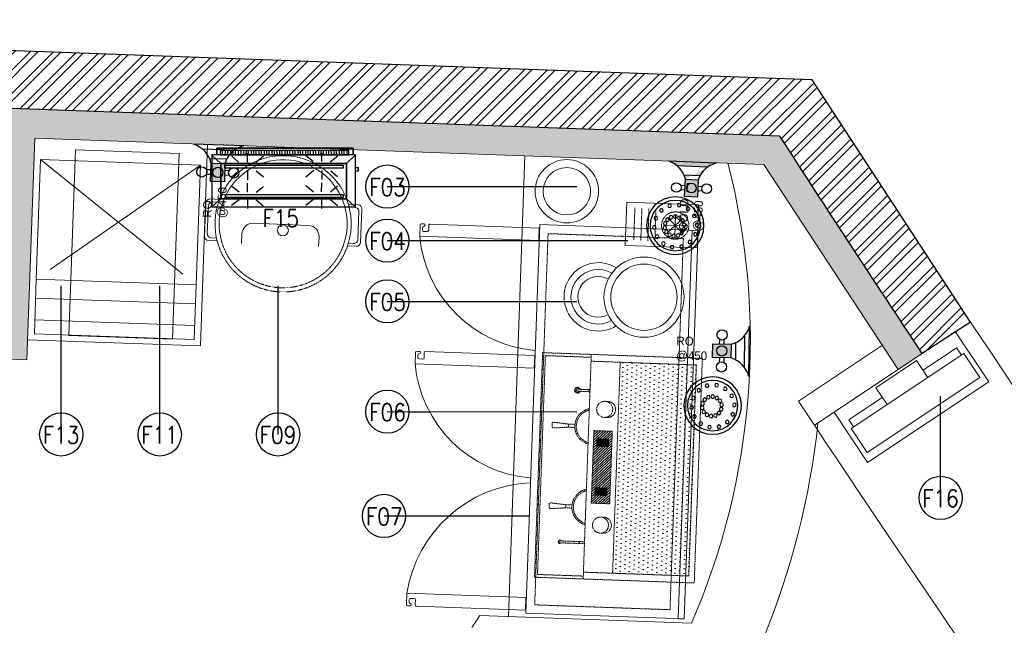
# Model space of a CAD drawing. Header units: millimetres. Extents: x 297264 to 416219, y -77299 to -23696.
# Tile 325 of 327: x 390559 to 393977, y -27744 to -25642. Entities that reach past the tile are written whole.
import ezdxf
from ezdxf.lldxf.tags import DXFTag

# ---------------------------------------------------------------- set-up
doc = ezdxf.new("R2010")
doc.units = ezdxf.units.MM
doc.header["$LTSCALE"] = 2.5
for name, pattern in [('( Hidden )', [0.375, 0.25, -0.125]), ('DASHED', [19.049999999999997, 12.7, -6.35]), ('HIDDEN', [0.375, 0.25, -0.125]), ('HIDDEN2', [4.7624999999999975, 3.174999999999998, -1.587499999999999]), ('HIDDENX2', [19.049999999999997, 12.7, -6.35])]:
    doc.linetypes.add(name, pattern=pattern)
for name, color, linetype, lineweight in [('A-WALL', 7, 'Continuous', 30), ('CKD Dimensions', 7, 'Continuous', 0), ('ELEVATION 1', 143, 'Continuous', 18), ('ELEVATION 4', 157, 'Continuous', 9), ('FURNITURES', 30, 'Continuous', 15), ('HATCH LIGHT', 250, 'Continuous', 0), ('HATCH MEDIUM', 251, 'Continuous', 5), ('K Equipment', 30, 'Continuous', 9), ('K Equipment UC', 251, 'Continuous', 5), ('ROOM TEXT', 7, 'Continuous', 5), ('WALL', 132, 'Continuous', 25)]:
    doc.layers.add(name, color=color, linetype=linetype, lineweight=lineweight)
doc.layers.add('CKD Plumbing', color=6, linetype='Continuous')
doc.layers.add('kitchen equip1', color=8, linetype='Continuous')
doc.styles.add('MTEXT', font='romans.shx', dxfattribs={"width": 0.85})
doc.styles.get("Standard").update_dxf_attribs({"font": 'GOTHIC.TTF'})
tags = doc.linetypes.add('DOT2', pattern=[3.174999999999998, 0, -3.174999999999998]).pattern_tags.tags
tags[6:7] = [DXFTag(74, 4), DXFTag(75, 0), DXFTag(340, '0'), DXFTag(46, 1.0), DXFTag(50, 0.0), DXFTag(44, 0.0), DXFTag(45, 0.0)]
tags[4:5] = [DXFTag(74, 4), DXFTag(75, 0), DXFTag(340, '0'), DXFTag(46, 1.0), DXFTag(50, 0.0), DXFTag(44, 0.0), DXFTag(45, 0.0)]
doc.dimstyles.new('AJKD_30', dxfattribs={"dimscale": 30, "dimtxt": 2, "dimasz": 1, "dimexe": 0.8, "dimexo": 0.8, "dimgap": 0.5, "dimtad": 1, "dimdec": 0, "dimzin": 0, "dimdsep": 46, "dimtxsty": 'Standard', "dimblk": 'ARCHTICK', "dimcen": 0.125, "dimclrd": 251, "dimclre": 251, "dimclrt": 42, "dimadec": 0, "dimazin": 0, "dimtfac": 1, "dimtdec": 0, "dimtix": 1, "dimtmove": 0, "dimatfit": 3, "dimfxl": 1, "dimtolj": 1, "dimtzin": 0, "dimarcsym": 1})

# ---------------------------------------------------------------- blocks, each defined once
blk = doc.blocks.new('*X3')
at = {"color": 0}
for p, q in [((-2009.809181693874, 605.0716951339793), (-2007.347811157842, 607.5330656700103)), ((-2009.809181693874, 605.2484718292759), (-2007.524587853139, 607.5330656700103)), ((-2009.809181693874, 605.4252485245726), (-2007.701364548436, 607.5330656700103)), ((-2009.809181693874, 605.6020252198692), (-2007.878141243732, 607.5330656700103)), ((-2009.809181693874, 605.7788019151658), (-2008.054917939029, 607.5330656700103)), ((-2009.809181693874, 605.9555786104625), (-2008.231694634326, 607.5330656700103)), ((-2009.809181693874, 606.132355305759), (-2008.408471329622, 607.5330656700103)), ((-2009.809181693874, 606.3091320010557), (-2008.585248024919, 607.5330656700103)), ((-2009.809181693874, 606.4859086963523), (-2008.762024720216, 607.5330656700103)), ((-2009.809181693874, 606.6626853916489), (-2008.938801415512, 607.5330656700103)), ((-2009.809181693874, 606.8394620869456), (-2009.115578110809, 607.5330656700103)), ((-2009.809181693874, 607.0162387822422), (-2009.292354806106, 607.5330656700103)), ((-2009.809181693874, 607.1930154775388), (-2009.469131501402, 607.5330656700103)), ((-2009.809181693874, 607.3697921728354), (-2009.645908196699, 607.5330656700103)), ((-2009.809181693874, 604.8949184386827), (-2007.26907766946, 607.4350224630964)), ((-2009.809181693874, 604.718141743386), (-2007.26907766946, 607.2582457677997)), ((-2009.809181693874, 604.5413650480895), (-2007.26907766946, 607.0814690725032)), ((-2009.809181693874, 604.3645883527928), (-2007.26907766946, 606.9046923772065)), ((-2009.809181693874, 604.1878116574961), (-2007.26907766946, 606.7279156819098)), ((-2009.809181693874, 604.0110349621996), (-2007.26907766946, 606.5511389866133)), ((-2009.809181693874, 603.8342582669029), (-2007.26907766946, 606.3743622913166)), ((-2009.809181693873, 603.6574815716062), (-2007.26907766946, 606.19758559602)), ((-2009.809181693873, 603.4807048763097), (-2007.26907766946, 606.0208089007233)), ((-2009.662142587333, 603.4509672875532), (-2007.26907766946, 605.8440322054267)), ((-2009.485365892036, 603.4509672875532), (-2007.26907766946, 605.6672555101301)), ((-2009.30858919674, 603.4509672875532), (-2007.26907766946, 605.4904788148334)), ((-2009.131812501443, 603.4509672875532), (-2007.26907766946, 605.3137021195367)), ((-2008.955035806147, 603.4509672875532), (-2007.26907766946, 605.1369254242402)), ((-2008.77825911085, 603.4509672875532), (-2007.26907766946, 604.9601487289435)), ((-2008.601482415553, 603.4509672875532), (-2007.26907766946, 604.7833720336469)), ((-2008.424705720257, 603.4509672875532), (-2007.26907766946, 604.6065953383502)), ((-2008.24792902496, 603.4509672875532), (-2007.26907766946, 604.4298186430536)), ((-2008.071152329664, 603.4509672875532), (-2007.26907766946, 604.253041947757)), ((-2007.894375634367, 603.4509672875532), (-2007.26907766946, 604.0762652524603)), ((-2007.71759893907, 603.4509672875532), (-2007.26907766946, 603.8994885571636)), ((-2007.540822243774, 603.4509672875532), (-2007.26907766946, 603.7227118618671)), ((-2007.364045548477, 603.4509672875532), (-2007.26907766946, 603.5459351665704))]:
    blk.add_line(p, q, dxfattribs=at)
blk = doc.blocks.new('A$C190E2C75')
at = {"linetype": 'HIDDEN'}
h = blk.add_hatch(dxfattribs=at)
h.set_pattern_fill('DOTS', color=256, scale=10, angle=360, style=0)
h.set_pattern_definition([(360, (155757.0525864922, -9081.596596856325), (7.937500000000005, 15.875), [0, -15.875])])
h.paths.add_polyline_path([(23.61872649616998, 534.9999437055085), (23.61872649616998, 270.4480764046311), (756.3809963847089, 270.4480764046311), (756.3809963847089, 534.9999437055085)])
h = blk.add_hatch(dxfattribs=at)
h.set_pattern_fill('ANSI31', color=256, scale=2, angle=180, style=0)
h.set_pattern_definition([(225, (0, 0), (4.490128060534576, -4.490128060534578), [])])
h.paths.add_polyline_path([(479.9998614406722, 187.655048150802), (515.95614334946, 187.655048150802), (515.95614334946, 251.6446502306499), (479.9998614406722, 251.6446502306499), (264.0435795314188, 251.6446502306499), (264.0435795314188, 187.655048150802)])
h.paths.add_polyline_path([(317.700381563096, 199.2393572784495), (292.2993413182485, 199.2393572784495), (292.2993413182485, 240.0603411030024), (317.700381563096, 240.0603411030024)], flags=16)
h.paths.add_polyline_path([(462.2993413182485, 240.0603411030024), (487.700381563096, 240.0603411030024), (487.700381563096, 199.2393572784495), (462.2993413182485, 199.2393572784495)], flags=16)
h = blk.add_hatch(dxfattribs=at)
h.set_pattern_fill('ANSI31', color=256, scale=10, angle=360, style=0)
h.set_pattern_definition([(44.99999999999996, (155757.0525864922, -9081.596596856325), (-22.45064030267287, 22.4506403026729), [])])
h.paths.add_polyline_path([(317.700381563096, 240.0603411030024), (292.2993413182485, 240.0603411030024), (292.2993413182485, 199.2393572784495), (317.700381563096, 199.2393572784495)])
at = {"linetype": 'HIDDEN', "ltscale": 1.5}
for p, q in [((23.61872649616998, 534.9999437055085), (756.3809963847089, 534.9999437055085)), ((23.61872649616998, 534.9999437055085), (23.61872649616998, 169.1191072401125)), ((756.3809963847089, 534.9999437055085), (756.3809963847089, 169.1191072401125)), ((23.61872649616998, 270.4480764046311), (756.3809963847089, 270.4480764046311)), ((-0.0001385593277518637, 169.1191072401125), (489.9998614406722, 169.1191072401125)), ((489.9998614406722, 169.1191072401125), (779.9998614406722, 169.1191072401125)), ((244.5548597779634, 99.37980522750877), (239.9995957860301, 47.31289954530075)), ((255.4448631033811, 99.37980522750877), (260.00012709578, 47.31289954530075)), ((524.5548597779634, 99.37980522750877), (519.9995957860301, 47.31289954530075)), ((535.4448631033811, 99.37980522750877), (540.00012709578, 47.31289954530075)), ((255.0191536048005, 41.87712083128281), (244.9805692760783, 41.87712083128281)), ((524.9805692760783, 41.87712083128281), (535.0191536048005, 41.87712083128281))]:
    blk.add_line(p, q, dxfattribs=at)
for points in [[(-0.0001385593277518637, -5.629449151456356e-05), (779.9998614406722, -5.629449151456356e-05), (779.9998614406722, 554.9999437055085), (-0.0001385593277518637, 554.9999437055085)], [(292.2993413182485, 240.0603411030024), (292.2993413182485, 199.2393572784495), (317.700381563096, 199.2393572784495), (317.700381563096, 240.0603411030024)], [(487.700381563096, 240.0603411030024), (487.700381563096, 199.2393572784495), (462.2993413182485, 199.2393572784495), (462.2993413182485, 240.0603411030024)]]:
    blk.add_lwpolyline(points, close=True, dxfattribs=at)
for points in [[(479.9998614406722, 251.6446502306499), (264.0435795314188, 251.6446502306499)], [(264.0435795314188, 251.6446502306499), (264.0435795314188, 187.655048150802), (479.9998614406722, 187.655048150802)], [(479.9998614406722, 251.6446502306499), (515.95614334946, 251.6446502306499)], [(515.95614334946, 251.6446502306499), (515.95614334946, 187.655048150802), (479.9998614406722, 187.655048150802)], [(9.999861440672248, 169.1191072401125), (9.999861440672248, 9.999943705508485), (769.9998614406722, 9.999943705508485), (769.9998614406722, 169.1191072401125)], [(122.5235561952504, 169.1191072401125), (122.5235561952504, 83.56752181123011)], [(129.2754811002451, 83.56752181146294), (129.2754811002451, 169.1191072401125)], [(650.7242417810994, 125.9535622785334), (650.7242417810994, 165.7953370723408)], [(657.4761666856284, 165.7953370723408), (657.4761666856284, 125.9535622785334)], [(244.5548597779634, 121.1574072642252), (244.5548597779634, 99.37980522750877), (255.4448631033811, 99.37980522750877), (255.4448631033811, 121.1574072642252)], [(535.4448631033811, 121.1574072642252), (535.4448631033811, 99.37980522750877), (524.5548597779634, 99.37980522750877), (524.5548597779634, 121.1574072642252)]]:
    blk.add_lwpolyline(points, dxfattribs=at)
for centre in [(188.9241768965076, 222.4633842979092), (591.0755459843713, 222.4633842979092)]:
    blk.add_circle(centre, 27.89388669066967, dxfattribs=at)
for centre, radius, start, end in [((188.9241768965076, 232.4497206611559), 27.89388669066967, 349.6881427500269, 190.3118572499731), ((591.0755459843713, 232.4497206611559), 27.89388669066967, 349.6881427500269, 190.3118572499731), ((125.8995186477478, 154.4762954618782), 3.375962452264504, 180, 0), ((249.9998614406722, 184.3184372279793), 63.39529753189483, 193.8720718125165, 346.1279281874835), ((249.9998614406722, 184.3184372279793), 58.39529753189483, 193.8720718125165, 346.1279281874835), ((529.9998614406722, 184.3184372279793), 63.39529753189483, 193.8720718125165, 346.1279281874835), ((529.9998614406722, 184.3184372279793), 58.39529753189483, 193.8720718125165, 346.1279281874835), ((654.1002042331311, 173.16172981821), 8.103139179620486, 209.9269774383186, 330.0730225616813), ((654.1002042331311, 125.9535622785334), 10.10313917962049, 109.5208491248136, 70.4791508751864), ((654.1002042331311, 125.9535622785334), 8.103139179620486, 114.6216307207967, 65.3783692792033), ((654.1002042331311, 125.9535622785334), 3.375962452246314, 180, 0), ((125.8995186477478, 83.56752181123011), 5.875962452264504, 125.0672694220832, 54.93273057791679), ((125.8995186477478, 83.56752181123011), 3.375962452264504, 180, 0), ((244.9805692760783, 46.87712083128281), 5.000000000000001, 175.0000000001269, 270), ((255.0191536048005, 46.87712083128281), 5.000000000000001, 270, 4.999999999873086), ((524.9805692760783, 46.87712083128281), 5.000000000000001, 175.0000000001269, 270), ((535.0191536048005, 46.87712083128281), 5.000000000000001, 270, 4.999999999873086)]:
    blk.add_arc(centre, radius, start, end, dxfattribs=at)
at = {"linetype": 'HIDDEN', "xscale": -10, "yscale": 10, "zscale": 10}
for p in [(-19780.39143537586, -5835.270315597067), (-19610.39143537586, -5835.270315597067)]:
    blk.add_blockref('*X3', p, dxfattribs=at)
blk = doc.blocks.new('A$C7627248E')
at = {"ltscale": 500}
for radius in [139.0739870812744, 115.0739870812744]:
    blk.add_circle((139.0707093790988, 277.0472670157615), radius, dxfattribs=at)
for radius, start, end in [(118.6911398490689, 152.4743993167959, 36.45809114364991), (94.69113984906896, 154.8731326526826, 34.05935780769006), (70.69113984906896, 155.4698097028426, 33.46268075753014)]:
    blk.add_arc((151.4399910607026, 118.6879348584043), radius, start, end, dxfattribs=at)
blk = doc.blocks.new('A$C7a6a0475')
for p, q in [((325.3831499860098, 415.8580889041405), (289.5980327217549, 415.8580889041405)), ((249.5980327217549, 175.8580889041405), (249.5980327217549, 375.8580889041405)), ((325.3831499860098, 135.8580889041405), (289.5980327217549, 135.8580889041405))]:
    blk.add_line(p, q)
at = {"elevation": 1.230083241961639e-09}
for points in [[(167.8255852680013, 517.9784508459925), (167.8255852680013, 552.3067650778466, -0.414213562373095), (182.8255852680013, 567.3067650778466), (303.7137192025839, 567.3067650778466, -0.414213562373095), (318.7137192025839, 552.3067650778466), (318.7137192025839, 520.6868320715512)], [(177.8255852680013, 521.1438579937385), (177.8255852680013, 542.3067650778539, -0.4142135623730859), (192.8255852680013, 557.3067650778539), (293.7137192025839, 557.3067650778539, -0.414213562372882), (308.7137192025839, 542.3067650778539), (308.7137192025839, 523.4639965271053)], [(167.8255852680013, 49.32831423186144), (167.8255852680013, 15, 0.414213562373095), (182.8255852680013, 0), (303.7137192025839, 7.275957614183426e-12, 0.414213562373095), (318.7137192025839, 15.00000000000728), (318.713719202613, 46.61993300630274)], [(177.8255852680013, 46.16290708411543), (177.8255852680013, 25, 0.4142135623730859), (192.8255852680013, 10), (293.7137192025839, 10, 0.4142135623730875), (308.7137192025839, 25), (308.713719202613, 43.84276855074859)]]:
    blk.add_lwpolyline(points, format="xyb", dxfattribs=at)
blk.add_circle((271.1044638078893, 283.653382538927), 20)
for centre, radius, start, end in [((247.5, 283.653382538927), 247.5, 71.65853981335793, 288.3414601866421), ((247.5, 283.653382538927), 232.5, 71.65853981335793, 288.3414601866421), ((289.5980327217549, 375.8580889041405), 40, 90, 180), ((289.5980327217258, 175.8580889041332), 39.99999999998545, 180, 270)]:
    blk.add_arc(centre, radius, start, end)
at = {"linetype": 'HIDDEN2', "ltscale": 0.1}
for radius in [232.5, 247.5]:
    blk.add_arc((247.5, 283.653382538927), radius, 288.3414601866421, 71.65853981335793, dxfattribs=at)
blk = doc.blocks.new('A$Cb31a83a8')
at = {"linetype": 'DASHED', "ltscale": 20}
for p, q in [((0, 606.0951333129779, -0.01341032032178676), (0, 416.0951333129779, -0.01341032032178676)), ((554.9505747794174, 606.0951333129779, -0.01341032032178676), (0, 606.0951333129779, -0.01341032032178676)), ((554.9505747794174, 416.0951333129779, -0.01341032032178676), (554.9505747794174, 606.0951333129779, -0.01341032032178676)), ((554.9505747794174, 557.0327770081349, -0.01341032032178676), (0, 557.0327770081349, -0.01341032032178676)), ((554.9505747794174, 482.0327770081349, -0.01341032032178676), (0, 482.0327770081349, -0.01341032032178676)), ((554.9505747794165, 0, -0.01341032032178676), (0, 416.0951333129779, -0.01341032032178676)), ((-9.094947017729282e-13, 0, -0.01341032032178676), (554.9505747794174, 416.0951333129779, -0.01341032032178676))]:
    blk.add_line(p, q, dxfattribs=at)
at = {"linetype": 'DASHED', "ltscale": 20, "elevation": -0.01341032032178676}
blk.add_lwpolyline([(0, 416.0951333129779), (554.9505747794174, 416.0951333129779), (554.9505747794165, 0), (-9.094947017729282e-13, 0)], close=True, dxfattribs=at)
blk = doc.blocks.new('_ArchTick')
at = {"color": 0, "linetype": 'ByBlock', "const_width": 0.15}
blk.add_lwpolyline([(-0.5, -0.5), (0.5, 0.5)], dxfattribs=at)
blk = doc.blocks.new('bc3')
blk.add_line((-1349.606169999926, 0), (-1349.606169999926, -549.9999999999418))
for points in [[(0, -549.9999999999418), (0, 0), (-1349.606169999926, 0), (-1349.606169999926, -549.9999999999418)], [(0, -20), (0, 0), (-1349.606169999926, 0), (-1349.606169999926, -20)]]:
    blk.add_lwpolyline(points, close=True)
at = {"linetype": 'DASHED', "ltscale": 0.03}
blk.add_lwpolyline([(-30.15956999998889, -50), (-30.15956999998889, -519.9999999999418), (-1319.446599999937, -519.9999999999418), (-1319.446599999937, -50)], close=True, dxfattribs=at)
for points in [[(-1325.750694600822, -956.4717857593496, -0.4142135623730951), (-1330.087696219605, -952.1347841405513), (-1330.087696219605, -952.4387711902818, 0.414213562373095), (-1334.424697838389, -948.1017695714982), (-1334.424697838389, -948.1017695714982, 0.414213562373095), (-1338.761699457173, -952.4387711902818), (-1338.761699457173, -956.4717857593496), (-1338.761699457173, -960.8087873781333, 0.414213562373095), (-1334.424697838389, -965.1457889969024), (-1295.391683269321, -965.1457889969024), (-1295.391683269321, -551.1856594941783), (-1338.761699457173, -551.1856594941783), (-1338.761699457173, -930.3947517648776, 0.4142135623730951), (-1334.424697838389, -934.7317533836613), (-1317.076691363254, -934.7317533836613, -0.414213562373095), (-1312.739689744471, -939.068755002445), (-1312.739689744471, -952.1347841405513, -0.414213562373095), (-1317.076691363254, -956.4717857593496), (-1325.750694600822, -956.4717857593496)], [(-467.7122128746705, -956.471785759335, 0.4142135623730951), (-463.3752112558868, -952.1347841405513), (-463.3752112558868, -952.4387711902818, -0.414213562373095), (-459.0382096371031, -948.1017695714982), (-459.0382096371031, -948.1017695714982, -0.414213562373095), (-454.7012080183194, -952.4387711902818), (-454.7012080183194, -956.471785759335), (-454.7012080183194, -960.8087873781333, -0.414213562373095), (-459.0382096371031, -965.1457889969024), (-498.0712242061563, -965.1457889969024), (-498.0712242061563, -551.1856594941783), (-454.7012080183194, -551.1856594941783), (-454.7012080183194, -930.3947517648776, -0.4142135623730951), (-459.0382096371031, -934.7317533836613), (-476.3862161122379, -934.7317533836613, 0.414213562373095), (-480.7232177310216, -939.068755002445), (-480.7232177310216, -952.1347841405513, 0.414213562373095), (-476.3862161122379, -956.471785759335), (-467.7122128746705, -956.471785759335)], [(-24.70695867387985, -956.4717857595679, 0.4142135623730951), (-20.36995705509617, -952.1347841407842), (-20.36995705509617, -952.4387711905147, -0.414213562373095), (-16.03295543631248, -948.1017695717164), (-16.03295543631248, -948.1017695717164, -0.414213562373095), (-11.69595381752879, -952.4387711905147), (-11.69595381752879, -956.4717857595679), (-11.69595381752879, -960.8087873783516, -0.414213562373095), (-16.03295543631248, -965.1457889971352), (-55.06597000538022, -965.1457889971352), (-55.06597000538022, -551.1856594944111), (-11.69595381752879, -551.1856594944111), (-11.69595381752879, -930.3947517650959, -0.4142135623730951), (-16.03295543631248, -934.7317533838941), (-33.38096191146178, -934.7317533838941, 0.414213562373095), (-37.71796353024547, -939.0687550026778), (-37.71796353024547, -952.1347841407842, 0.414213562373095), (-33.38096191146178, -956.4717857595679), (-24.70695867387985, -956.4717857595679)]]:
    blk.add_lwpolyline(points, format="xyb")
at = {"linetype": 'DOT2', "ltscale": 0.05}
for centre, radius, start, end in [((-1349.547627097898, -514.0758062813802), 454.3093610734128, 276.8462226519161, 355.3146253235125), ((-442.0696183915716, -530.6198643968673), 438.119799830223, 182.690511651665, 262.6562140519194), ((0.9356358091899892, -530.6198643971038), 438.1197998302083, 182.690511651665, 262.6562140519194)]:
    blk.add_arc(centre, radius, start, end, dxfattribs=at)
blk = doc.blocks.new('cr')
for p, q in [((75, 133.6836785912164), (75, 208.7494093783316)), ((37.46713460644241, 171.216543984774), (112.5328653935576, 171.216543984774)), ((101.5397436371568, 144.6768003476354), (48.46025636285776, 197.7562876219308)), ((48.46025636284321, 144.6768003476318), (101.5397436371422, 197.7562876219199))]:
    blk.add_line(p, q)
at = {"linetype": '( Hidden )'}
for p, q in [((18.9001610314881, 102.5758152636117), (131.0998389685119, 102.5758152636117)), ((18.9001610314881, 78.09781135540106), (131.0998389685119, 78.09781135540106)), ((18.9001610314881, 53.6198074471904), (131.0998389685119, 53.6198074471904)), ((18.9001610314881, 29.14180353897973), (131.0998389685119, 29.14180353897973))]:
    blk.add_line(p, q, dxfattribs=at)
blk.add_lwpolyline([(0, 0), (150, 0), (150, 250), (0, 250)], close=True)
blk.add_circle((75, 171.216543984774), 47.5527025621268, dxfattribs=at)
blk = doc.blocks.new('kiosk')
for p, q in [((27.47722596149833, -80), (27.47722596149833, -50)), ((27.47722596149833, -50), (167.4772259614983, -50)), ((477.4772259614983, -50), (337.4772259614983, -50)), ((477.4772259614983, -80), (477.4772259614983, -50))]:
    blk.add_line(p, q)
for points in [[(0, -210), (504.9544519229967, -210), (504.9544519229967, 0), (0, 0)], [(167.4772259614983, -80), (337.4772259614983, -80), (337.4772259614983, -10), (167.4772259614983, -10)], [(17.47722596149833, -180), (487.4772259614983, -180), (487.4772259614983, -80), (17.47722596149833, -80)]]:
    blk.add_lwpolyline(points, close=True)
blk = doc.blocks.new('G$CD5B1A49A')
at = {"color": 3}
for points in [[(489.9734645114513, 186.7961414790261), (489.9734645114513, 209.9954311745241), (16.9578286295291, 209.9954311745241), (16.9578286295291, 186.7961414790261)], [(16.9578286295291, 186.7961414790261), (16.9578286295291, 209.9954311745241), (489.9734645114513, 209.9954311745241), (489.9734645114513, 186.7961414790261)], [(31.29003215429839, 156.493890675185), (0.5710610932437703, 184.3961414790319), (0.5710610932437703, 184.3961414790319)], [(36.95721629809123, 186.6269419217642), (37.07903997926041, 201.0265010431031), (37.07903997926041, 201.0265010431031)], [(47.37720183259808, 188.938884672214), (47.47872156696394, 200.9385172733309), (47.47872156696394, 200.9385172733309)], [(55.37695689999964, 188.8712048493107), (55.47847663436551, 200.8708374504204), (55.47847663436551, 200.8708374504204)], [(65.77663848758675, 188.7832210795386), (65.87815822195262, 200.7828536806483), (65.87815822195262, 200.7828536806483)], [(92.49903536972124, 161.7003215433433), (68.56591639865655, 182.5774919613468), (68.56591639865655, 182.5774919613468)], [(73.77639355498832, 188.7155412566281), (73.87791328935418, 200.7151738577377), (73.87791328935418, 200.7151738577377)], [(81.77614862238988, 188.6478614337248), (81.87766835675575, 200.6474940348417), (81.87766835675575, 200.6474940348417)], [(92.17583021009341, 188.5598776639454), (92.27734994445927, 200.5595102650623), (92.27734994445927, 200.5595102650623)], [(100.9755607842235, 188.4854298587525), (101.0770805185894, 200.4850624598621), (101.0770805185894, 200.4850624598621)], [(110.5752668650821, 188.4042140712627), (110.676786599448, 200.4038466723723), (110.676786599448, 200.4038466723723)], [(119.3749974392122, 188.3297662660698), (119.476517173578, 200.3293988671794), (119.476517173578, 200.3293988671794)], [(123.6990353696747, 161.5999999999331), (123.7993569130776, 192.7999999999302), (123.7993569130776, 192.7999999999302)], [(127.3747525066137, 188.2620864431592), (127.4762722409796, 200.2617190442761), (127.4762722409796, 200.2617190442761)], [(137.7744340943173, 188.1741026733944), (137.8962577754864, 202.5736617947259), (137.8962577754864, 202.5736617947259)], [(145.7741891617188, 188.1064228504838), (145.896012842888, 202.5059819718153), (145.896012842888, 202.5059819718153)], [(152.4990353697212, 161.5073954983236), (178.9710610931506, 183.8225080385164), (178.9710610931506, 183.8225080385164)], [(153.7739442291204, 188.0387430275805), (153.895767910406, 202.4383021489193), (153.895767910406, 202.4383021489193)], [(164.1736258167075, 187.9507592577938), (164.2954494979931, 202.3503183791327), (164.2954494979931, 202.3503183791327)], [(172.1733808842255, 187.8830794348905), (172.2952045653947, 202.2826385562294), (172.2952045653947, 202.2826385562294)], [(182.5730624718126, 187.7950956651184), (182.6948861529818, 202.19465478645), (182.6948861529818, 202.19465478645)], [(190.5728175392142, 187.7274158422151), (190.6946412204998, 202.1269749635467), (190.6946412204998, 202.1269749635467)], [(198.5725726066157, 187.6597360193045), (198.6943962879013, 202.0592951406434), (198.6943962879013, 202.0592951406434)], [(208.9722541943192, 187.5717522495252), (209.0940778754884, 201.9713113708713), (209.0940778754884, 201.9713113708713)], [(216.9720092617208, 187.5040724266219), (217.09383294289, 201.9036315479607), (217.09383294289, 201.9036315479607)], [(227.3716908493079, 187.4160886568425), (225.8935635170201, 201.8291837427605), (225.8935635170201, 201.8291837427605)], [(235.3714459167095, 187.3484088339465), (235.4932695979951, 201.747967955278), (235.4932695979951, 201.747967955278)], [(244.1711764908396, 187.2739610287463), (244.2930001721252, 201.6735201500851), (244.2930001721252, 201.6735201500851)], [(254.5708580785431, 187.1859772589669), (254.6926817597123, 201.5855363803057), (254.6926817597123, 201.5855363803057)], [(262.5706131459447, 187.1182974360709), (262.6924368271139, 201.5178565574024), (262.6924368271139, 201.5178565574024)], [(270.5703682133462, 187.0506176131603), (270.6921918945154, 201.4501767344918), (270.6921918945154, 201.4501767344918)], [(280.9700498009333, 186.9626338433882), (281.0918734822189, 201.3621929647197), (281.0918734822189, 201.3621929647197)], [(288.9698048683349, 186.8949540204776), (289.0916285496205, 201.2945131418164), (289.0916285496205, 201.2945131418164)], [(299.3694864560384, 186.8069702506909), (299.4913101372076, 201.206529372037), (299.4913101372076, 201.206529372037)], [(307.36924152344, 186.7392904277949), (307.4910652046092, 201.1388495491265), (307.4910652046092, 201.1388495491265)], [(315.3689965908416, 186.6716106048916), (315.4908202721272, 201.0711697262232), (315.4908202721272, 201.0711697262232)], [(325.7686781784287, 186.5836268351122), (325.8905018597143, 200.9831859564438), (325.8905018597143, 200.9831859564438)], [(350.9067524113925, 163.2694533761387), (326.1710610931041, 183.3491961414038), (326.1710610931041, 183.3491961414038)], [(333.7684332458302, 186.5159470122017), (333.8902569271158, 200.9155061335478), (333.8902569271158, 200.9155061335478)], [(342.5681638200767, 186.441499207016), (342.6899875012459, 200.8410583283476), (342.6899875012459, 200.8410583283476)], [(352.1814058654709, 187.9602344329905), (352.2896935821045, 200.7598425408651), (352.2896935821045, 200.7598425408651)], [(360.981136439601, 187.8857866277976), (361.089424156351, 200.6853947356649), (361.089424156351, 200.6853947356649)], [(370.580842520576, 187.8045708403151), (370.6891302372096, 200.6041789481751), (370.6891302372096, 200.6041789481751)], [(379.3805730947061, 187.730123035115), (379.4888608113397, 200.5297311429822), (379.4888608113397, 200.5297311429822)], [(381.3067524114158, 163.1717041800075), (381.4045016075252, 193.5717041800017), (381.4045016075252, 193.5717041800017)], [(387.3803281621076, 187.6624432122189), (387.4886158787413, 200.4620513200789), (387.4886158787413, 200.4620513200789)], [(397.7800097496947, 187.5744594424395), (397.8882974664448, 200.3740675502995), (397.8882974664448, 200.3740675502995)], [(405.7797648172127, 187.5067796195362), (405.8880525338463, 200.3063877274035), (405.8880525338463, 200.3063877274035)], [(410.106752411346, 163.0790996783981), (436.5710610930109, 182.9942122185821), (436.5710610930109, 182.9942122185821)], [(416.1794464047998, 187.4187958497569), (413.8878076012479, 200.2387079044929), (413.8878076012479, 200.2387079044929)], [(424.1792014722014, 187.3511160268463), (424.287489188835, 200.1507241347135), (424.287489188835, 200.1507241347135)], [(432.178956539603, 187.283436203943), (432.2872442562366, 200.083044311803), (432.2872442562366, 200.083044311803)], [(442.5786381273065, 187.1954524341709), (442.7004618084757, 201.5950115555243), (442.7004618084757, 201.5950115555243)], [(450.578393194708, 187.1277726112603), (450.7002168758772, 201.5273317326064), (450.7002168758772, 201.5273317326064)], [(459.3781237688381, 187.0533248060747), (459.4999474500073, 201.4528839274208), (459.4999474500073, 201.4528839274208)], [(467.6861736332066, 156.493890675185), (498.1839228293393, 186.7961414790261), (498.1839228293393, 186.7961414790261)], [(468.9778298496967, 186.9721090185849), (469.0996535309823, 201.371668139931), (469.0996535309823, 201.371668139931)], [(498.006430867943, 131.5961414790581), (508.4064308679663, 131.5627009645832), (508.4398713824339, 141.9627009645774), (498.0398713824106, 141.9961414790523)], [(92.40128617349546, 131.3003215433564), (68.32926045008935, 108.9774919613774), (68.32926045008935, 108.9774919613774)], [(123.6012861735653, 131.1999999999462), (123.5009646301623, 99.9999999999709), (123.5009646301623, 99.9999999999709)], [(154.0012861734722, 131.1022508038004), (178.7344051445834, 110.2225080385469), (178.7344051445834, 110.2225080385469)], [(353.2064308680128, 132.0617363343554), (325.9344051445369, 109.7491961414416), (325.9344051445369, 109.7491961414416)], [(381.2064308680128, 131.9717041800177), (381.1086816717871, 101.5717041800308), (381.1086816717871, 101.5717041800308)], [(412.4064308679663, 131.8713826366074), (436.3421221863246, 111.7942122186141), (436.3421221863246, 111.7942122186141)], [(94.56463022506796, 57.69260450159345), (68.22893890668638, 77.77749196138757), (68.22893890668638, 77.77749196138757)], [(123.3646302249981, 57.59999999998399), (123.4623794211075, 87.9999999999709), (123.4623794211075, 87.9999999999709)], [(153.7646302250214, 57.50225080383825), (178.6289389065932, 77.42250803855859), (178.6289389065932, 77.42250803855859)], [(352.9646302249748, 56.86173633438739), (325.8366559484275, 79.34919614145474), (325.8366559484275, 79.34919614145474)], [(380.9697749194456, 58.37170418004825), (381.0700964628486, 89.57170418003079), (381.0700964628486, 89.57170418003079)], [(412.1697749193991, 58.27138263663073), (436.2366559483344, 78.99421221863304), (436.2366559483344, 78.99421221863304)], [(31.29003215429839, 34.69581993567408), (0, 6.796141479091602), (0, 6.796141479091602)], [(467.6861736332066, 34.69581993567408), (497.6051446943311, 6.796141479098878), (497.6051446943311, 6.796141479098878)], [(94.4771704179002, 30.49260450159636), (68.01286173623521, 10.57749196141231), (68.01286173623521, 10.57749196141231)], [(123.2771704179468, 30.3999999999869), (123.179421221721, 0), (123.179421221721, 0)], [(153.6771704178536, 30.30225080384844), (178.4128617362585, 10.22250803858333), (178.4128617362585, 10.22250803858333)], [(352.8848874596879, 32.06173633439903), (325.6180064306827, 11.34919614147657), (325.6180064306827, 11.34919614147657)], [(380.8848874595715, 31.97170418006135), (380.7845659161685, 0.7717041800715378), (380.7845659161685, 0.7717041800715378)], [(412.0848874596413, 31.87138263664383), (436.018006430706, 10.99421221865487), (436.018006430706, 10.99421221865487)]]:
    blk.add_lwpolyline(points, dxfattribs=at)
for points in [[(498.1839228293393, 186.7961414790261), (0, 186.7961414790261), (0, 6.796141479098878), (498.1839228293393, 6.796141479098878)], [(475.4994575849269, 201.3175242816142), (28.95746123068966, 201.3175242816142), (28.95832011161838, 186.7961414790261), (475.4994575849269, 186.6946217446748)], [(467.6861736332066, 156.493890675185), (467.6861736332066, 34.69581993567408), (31.29003215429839, 34.69581993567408), (31.29003215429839, 156.493890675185)], [(31.29003215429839, 34.69581993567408), (467.6861736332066, 34.69581993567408), (467.6861736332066, 156.493890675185), (31.29003215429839, 156.493890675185)], [(457.2655948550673, 150.1273311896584), (43.66045016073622, 150.1273311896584), (43.63472668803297, 141.8572347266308), (457.2655948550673, 141.8572347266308)], [(43.63472668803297, 141.8572347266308), (457.2655948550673, 141.8572347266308), (457.2655948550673, 150.1273311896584), (43.63472668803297, 150.1273311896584)], [(456.936334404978, 47.72733118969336), (45.70546623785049, 47.72733118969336), (45.70546623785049, 39.44951768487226), (456.936334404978, 39.44951768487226)], [(45.70546623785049, 39.44951768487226), (456.936334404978, 39.44951768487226), (456.936334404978, 47.72733118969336), (45.70546623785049, 47.72733118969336)]]:
    blk.add_lwpolyline(points, close=True, dxfattribs=at)
blk = doc.blocks.new('G$C05251FD8')
at = {"layer": 'CKD Plumbing'}
h = blk.add_hatch(color=54, dxfattribs=at)
h.dxf.hatch_style = 1
h.paths.add_polyline_path([(189.8059406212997, 63.50403320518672), (126.3019406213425, 63.50403320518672), (126.3019406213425, 111.1320332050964), (189.8059406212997, 111.1320332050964)])
at = {"layer": 'CKD Plumbing', "color": 54}
for p, q in [((253.3099406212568, 3.320511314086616e-05, 83.88463124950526), (253.3099406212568, 174.6360332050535, 83.88463124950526)), ((237.4339406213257, 31.19954840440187, 83.88463124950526), (237.4339406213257, 143.4682700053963, 83.88463124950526)), ((150.1159406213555, 111.1320332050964, 83.88463124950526), (150.1159406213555, 127.0080332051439, 83.88463124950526)), ((165.9919406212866, 111.1320332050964, 83.88463124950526), (165.9919406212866, 127.0080332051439, 83.88463124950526)), ((205.6819406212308, 117.8507564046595, 83.88463124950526), (205.6819406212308, 57.28699160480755, 83.88463124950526)), ((150.1159406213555, 63.50403320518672, 83.88463124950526), (150.1159406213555, 47.62803320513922, 83.88463124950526)), ((165.9919406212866, 63.50403320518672, 83.88463124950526), (165.9919406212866, 47.62803320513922, 83.88463124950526))]:
    blk.add_line(p, q, dxfattribs=at)
at = {"layer": 'CKD Plumbing', "color": 54, "elevation": 83.88463124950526}
blk.add_lwpolyline([(189.8059406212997, 63.50403320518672), (126.3019406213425, 63.50403320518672), (126.3019406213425, 111.1320332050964), (189.8059406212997, 111.1320332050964)], close=True, dxfattribs=at)
at = {"layer": 'CKD Plumbing', "color": 54}
for centre in [(158.0539406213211, 142.8840332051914, 83.88463124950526), (158.0539406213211, 87.31803320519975, 83.88463124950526), (158.0539406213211, 31.75203320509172, 83.88463124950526)]:
    blk.add_circle(centre, 17.74990778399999, dxfattribs=at)
for centre, start, end in [((165.9919406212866, 198.4500332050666, 83.88463124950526), 285.2550999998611, 344.744899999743), ((165.9919406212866, -23.8139667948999, 83.88463124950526), 15.2550999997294, 74.7449000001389)]:
    blk.add_arc(centre, 90.50710737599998, start, end, dxfattribs=at)
at = {"layer": 'CKD Plumbing', "color": 7, "insert": (0, 134.5841901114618), "char_height": 30, "width": 251, "attachment_point": 1}
blk.add_mtext('RO\\P@450', dxfattribs=at)
blk = doc.blocks.new('G$CC311305C')
at = {"layer": 'CKD Dimensions'}
blk.add_blockref('G$C05251FD8', (0, 0), dxfattribs=at)
blk = doc.blocks.new('100 DNT')
at = {"layer": 'CKD Plumbing'}
for centre, radius in [((-0.1292388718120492, -4.683218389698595), 101.6), ((-0.1292388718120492, -4.683218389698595), 88.89999999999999), ((-14.03453320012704, 67.29299541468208), 6.35), ((19.38060604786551, 65.32915967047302), 6.35), ((-67.361996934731, 29.66348842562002), 6.35), ((-44.99260977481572, 54.56406472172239), 6.35), ((48.63452983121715, 49.06151924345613), 6.35), ((-76.71216321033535, -2.476868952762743), 6.35), ((-31.81226021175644, -2.476868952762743), 6.35), ((-31.81226021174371, -2.476868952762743), 6.35), ((-31.8122602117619, -2.476868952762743), 6.35), ((-31.81226021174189, -2.476868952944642), 6.35), ((-31.81226021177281, -2.476868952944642), 6.35), ((-31.81226021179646, -2.476868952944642), 6.35), ((-31.8122602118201, -2.476868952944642), 6.35), ((-31.81226021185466, -2.476868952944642), 6.35), ((-31.81226021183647, -2.476868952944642), 6.35), ((-31.81226021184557, -2.476868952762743), 6.35), ((-31.81226021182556, -2.476868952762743), 6.35), ((-31.8122602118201, -2.476868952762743), 6.35), ((-31.81226021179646, -2.476868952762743), 6.35), ((-31.81226021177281, -2.476868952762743), 6.35), ((-31.8122602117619, -2.476868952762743), 6.35), ((-31.8122602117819, -2.476868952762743), 6.35), ((-31.81226021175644, -2.476868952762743), 6.35), ((-31.81226021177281, -2.476868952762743), 6.35), ((-31.81226021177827, -2.476868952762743), 6.35), ((-31.81226021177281, -2.476868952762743), 6.35), ((-31.812260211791, -2.476868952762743), 6.35), ((-31.81226021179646, -2.476868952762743), 6.35), ((-31.81226021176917, -2.476868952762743), 6.35), ((-31.81226021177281, -2.476868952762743), 6.35), ((-31.81226021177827, -2.476868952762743), 6.35), ((-31.81226021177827, -2.476868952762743), 6.35), ((-31.81226021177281, -2.476868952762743), 6.35), ((-26.26395801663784, 11.87497228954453), 6.35), ((-15.03807992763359, 22.39821634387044), 6.35), ((-0.3580487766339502, 27.00860566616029), 6.35), ((14.86857522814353, 24.79299610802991), 6.35), ((27.62597246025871, 16.19021631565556), 6.35), ((35.38738393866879, 2.90415233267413), 6.35), ((67.93313976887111, 21.71207982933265), 6.35), ((-71.19119349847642, -35.49121545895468), 6.35), ((-30.58407721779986, -17.81474921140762), 6.35), ((-22.82266573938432, -31.10081319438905), 6.35), ((-10.06526850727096, -39.70359298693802), 6.35), ((19.84138664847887, -37.30881322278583), 6.35), ((31.06726473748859, -26.78556916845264), 6.35), ((36.61556693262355, -12.43372792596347), 6.35), ((73.45410948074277, -11.30226667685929), 6.35), ((-51.89258356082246, -62.84065487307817), 6.35), ((5.161355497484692, -41.91920254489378), 6.35), ((41.73455604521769, -68.34320035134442), 6.35), ((64.1039432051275, -43.44262405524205), 6.35), ((-22.63865977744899, -79.10829530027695), 6.35), ((10.77647947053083, -81.07213104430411), 6.35)]:
    blk.add_circle(centre, radius, dxfattribs=at)
blk = doc.blocks.new('100DNT')
at = {"layer": 'CKD Plumbing'}
blk.add_blockref('100 DNT', (0.1292388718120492, 4.683218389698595), dxfattribs=at)
blk = doc.blocks.new('G$C4B30AC26')
at = {"layer": 'CKD Plumbing'}
h = blk.add_hatch(color=5, dxfattribs=at)
h.dxf.hatch_style = 1
h.paths.add_polyline_path([(179.3019406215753, 60.00003137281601), (119.3019406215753, 60.00003137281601), (119.3019406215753, 105.000031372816), (179.3019406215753, 105.000031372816)])
edge = h.paths.add_edge_path()
edge.add_arc((156.8019804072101, -22.49992884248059), 85.51310803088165, 15.25509999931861, 74.74490000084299)
edge.add_line((239.3019406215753, 165.000031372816), (239.3019406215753, 3.137281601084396e-05))
edge.add_line((194.3019406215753, 54.1260313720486), (194.3019406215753, 111.3480313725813))
edge.add_arc((156.8019725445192, 187.5000235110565), 85.51312401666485, 285.25508075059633, 344.7448807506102, ccw=False)
edge.add_line((224.3019406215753, 135.5520313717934), (224.3019406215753, 29.47803137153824))
at = {"layer": 'CKD Plumbing', "color": 5}
for p, q in [((239.3019406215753, 3.137281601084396e-05), (239.3019406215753, 165.000031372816)), ((141.8019406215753, 105.000031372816), (141.8019406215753, 120.000031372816)), ((156.8019406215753, 105.000031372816), (156.8019406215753, 120.000031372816)), ((194.3019406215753, 111.3480313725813), (194.3019406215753, 54.1260313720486)), ((224.3019406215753, 29.47803137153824), (224.3019406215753, 135.5520313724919)), ((141.8019406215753, 60.00003137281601), (141.8019406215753, 45.00003137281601)), ((156.8019406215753, 60.00003137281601), (156.8019406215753, 45.00003137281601))]:
    blk.add_line(p, q, dxfattribs=at)
blk.add_lwpolyline([(179.3019406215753, 60.00003137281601), (119.3019406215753, 60.00003137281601), (119.3019406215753, 105.000031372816), (179.3019406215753, 105.000031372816)], close=True, dxfattribs=at)
for centre in [(149.3019406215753, 135.000031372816), (149.3019406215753, 82.50003137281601), (149.3019406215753, 30.00003137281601)]:
    blk.add_circle(centre, 16.77051, dxfattribs=at)
for centre, start, end in [((156.8019406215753, 187.500031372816), 285.2550999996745, 344.7448999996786), ((156.8019406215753, -22.49996862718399), 15.25509999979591, 74.74490000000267)]:
    blk.add_arc(centre, 85.51314, start, end, dxfattribs=at)
at = {"layer": 'kitchen equip1', "ltscale": 700}
for p, q in [((163.9149012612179, 98.24204705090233, -5.889800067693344), (135.4675911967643, 98.0439207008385, -5.889800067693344)), ((163.9715087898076, 90.1142441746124, -5.889800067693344), (163.9149012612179, 98.24204705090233, -5.889800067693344))]:
    blk.add_line(p, q, dxfattribs=at)
at = {"layer": 'CKD Plumbing', "color": 7, "insert": (0, 120.5841901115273), "char_height": 30, "width": 251, "attachment_point": 1}
blk.add_mtext('COLD\\P@450', dxfattribs=at)
blk = doc.blocks.new('G$CB76018F8')
at = {"layer": 'CKD Dimensions'}
blk.add_blockref('G$C4B30AC26', (0, 0), dxfattribs=at)

msp = doc.modelspace()

# ---------------------------------------------------------------- hatches: boundary and pattern name
at = {"layer": 'HATCH LIGHT', "true_color": 0x636466}
h = msp.add_hatch(dxfattribs=at)
h.set_pattern_fill('ANSI32', color=251, scale=6)
h.set_pattern_definition([(45, (318543.9897568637, -46725.02572774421), (-40.41115254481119, 40.41115254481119), []), (45, (318570.9305368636, -46725.02572774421), (-40.41115254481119, 40.41115254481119), [])])
h.paths.add_polyline_path([(395686.8304325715, -32589.97445290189), (395492.8859830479, -32638.81655051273), (395674.4287112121, -33359.69440875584), (383121.7788766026, -33359.58488732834, -0.0002631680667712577), (383107.2518414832, -33559.58476056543), (395931.0410305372, -33559.69664779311)])
h.paths.add_polyline_path([(383535.723854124, -25157.05522880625), (383335.6404247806, -25157.05522880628, -0.01197232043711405), (382854.4226804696, -34256.03179570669), (383055.013045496, -34256.03179570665, 0.01195971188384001)])
h.paths.add_polyline_path([(383519.3491814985, -25697.60409340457), (393198.2912937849, -26046.56270283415, 0.003501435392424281), (393692.3623878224, -26800.64148205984), (393859.9866373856, -26691.52636838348), (393309.8762880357, -25850.45577696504), (383525.58382966, -25497.69893113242, -0.0002624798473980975)])
h = msp.add_hatch(dxfattribs=at)
h.set_pattern_fill('ANSI36', color=251, scale=7)
h.set_pattern_definition([(45, (318543.9897568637, -46725.02572774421), (11.78658615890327, 43.2174825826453), [55.56250000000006, -11.11250000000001, 0, -11.11250000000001])])
h.paths.add_polyline_path([(389644.3855991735, -26788.95045203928), (390583.7752662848, -26822.81862772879), (390611.5166477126, -26053.36569635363), (393142.576157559, -26144.61895489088), (393609.1030979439, -26856.03002463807), (393692.3623878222, -26800.64148205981, -0.003501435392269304), (393198.2912937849, -26046.56270283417), (390145.4178432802, -25936.68981455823, -0.4036973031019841), (390531.0058536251, -26336.43009843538, -0.9999999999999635), (389731.0058536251, -26336.43009843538, -0.4248086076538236), (390145.4178432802, -25936.68981455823), (386312.8867004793, -25798.40216332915), (386309.2866408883, -25898.2557490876), (389672.1269806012, -26019.4975206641)])

# ---------------------------------------------------------------- linework, layer by layer
at = {"layer": 'ELEVATION 1'}
for p, q in [((393554.2639164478, -26772.40527032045), (393262.3070407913, -26966.63063378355)), ((393692.3623878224, -26800.64148205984), (393317.6955833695, -27049.88992366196)), ((393262.3070407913, -26966.63063378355), (393317.6955833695, -27049.88992366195))]:
    msp.add_line(p, q, dxfattribs=at)
msp.add_lwpolyline([(393692.3623878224, -26800.64148205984), (393609.1030979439, -26856.03002463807), (393142.576157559, -26144.61895489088), (390611.5166477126, -26053.36569635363), (390583.7752662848, -26822.81862772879), (389644.3855991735, -26788.95045203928), (389672.1269806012, -26019.4975206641), (386309.2866408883, -25898.2557490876)], dxfattribs=at)
at = {"layer": 'FURNITURES'}
for p, q in [((391211.1270735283, -26074.98368083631), (391185.9060916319, -26774.52917762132)), ((392312.9461061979, -26114.70798469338), (392255.2981475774, -27713.66912020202)), ((391185.9060916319, -26774.52917762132), (390586.2956658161, -26752.91119313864)), ((392155.8960619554, -27710.08533871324), (392891.3981719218, -27736.60267816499))]:
    msp.add_line(p, q, dxfattribs=at)
for radius, start, end in [(2465, 336.5207390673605, 14.43281618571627), (2715, 224.5735193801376, 353.9316356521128), (1800, 326.3488495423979, 327.935187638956)]:
    msp.add_arc((390630.4894552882, -26754.50452876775), radius, start, end, dxfattribs=at)
at = {"layer": 'HATCH MEDIUM', "flags": 128}
for points in [[(395574.2401915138, -29481.2570761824, 0.04411486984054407), (395413.5009424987, -29019.34209444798, 0.05266240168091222), (395119.4576435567, -28515.50388693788, -0.008636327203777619), (393859.9866373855, -26691.52636838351, -0.008636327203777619)], [(394943.92074959, -29639.99396897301, 0.04411486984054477), (394820.8044646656, -29286.19577188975, 0.05308699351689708), (394593.4505536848, -28897.38539295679, -0.008660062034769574), (393317.6955833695, -27049.88992366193, -0.008660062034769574)]]:
    msp.add_lwpolyline(points, format="xyb", dxfattribs=at)
at = {"layer": 'K Equipment'}
msp.add_lwpolyline([(391088.7021359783, -26751.62322240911), (390729.4669058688, -26738.67157698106), (390752.7287239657, -26093.46671685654), (391111.9639540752, -26106.41836228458)], close=True, dxfattribs=at)
for radius in [110, 82.19641230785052]:
    msp.add_circle((392458.3550937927, -26237.57547976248), radius, dxfattribs=at)
at = {"layer": 'WALL'}
for p, q in [((393309.8762880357, -25850.45577696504), (383526.5551763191, -25497.73395146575)), ((393859.9866373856, -26691.52636838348), (393309.8762880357, -25850.45577696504))]:
    msp.add_line(p, q, dxfattribs=at)
at = {"layer": 'WALL', "flags": 128}
msp.add_lwpolyline([(393859.9866373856, -26691.52636838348), (393692.3623878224, -26800.64148205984, -0.003501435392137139), (393198.2912937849, -26046.56270283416), (383519.3491814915, -25697.60409340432)], format="xyb", dxfattribs=at)

# ---------------------------------------------------------------- block references
at = {"layer": 'A-WALL'}
msp.add_blockref('G$CD5B1A49A', (391226.1705673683, -26298.06174095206), dxfattribs=at)
at = {"layer": 'CKD Dimensions', "ltscale": 0.25}
for name, p, rotation in [('G$CC311305C', (391328.8892120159, -26332.85193725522), 88.25373487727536), ('G$CC311305C', (391328.8892120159, -26332.85193725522), 88.25373487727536), ('G$CB76018F8', (392967.5588335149, -26379.22381641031), 87.68859412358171), ('G$CC311305C', (392836.8462703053, -26876.56364127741, -83.88463124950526), 359.0280929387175)]:
    msp.add_blockref(name, p, dxfattribs=dict(at, rotation=rotation))
at = {"layer": 'CKD Plumbing', "xscale": -0.9832238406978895, "yscale": 0.9832238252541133, "zscale": 0.9832238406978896, "rotation": 359.9999999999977}
for p in [(392834.6210741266, -26356.71063336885), (392964.4848783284, -26981.48015836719)]:
    msp.add_blockref('100DNT', p, dxfattribs=at)
at = {"layer": 'FURNITURES', "rotation": 33.63397994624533}
msp.add_blockref('kiosk', (393386.3174350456, -27004.23898958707), dxfattribs=at)
at = {"layer": 'K Equipment', "xscale": -1}
for name, p, rotation in [('cr', (392660.8134513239, -26425.49300894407), 267.9351876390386), ('A$C7627248E', (392459.5761824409, -26763.55692380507), 274.0349361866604), ('A$C190E2C75', (392346.1160961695, -27577.3551576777), 267.935187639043)]:
    msp.add_blockref(name, p, dxfattribs=dict(at, rotation=rotation))
at = {"layer": 'K Equipment UC', "xscale": 0.9559158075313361, "yscale": 0.9559158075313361, "zscale": 0.9559158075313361, "rotation": 267.7488789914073}
msp.add_blockref('A$C7a6a0475', (391211.6376361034, -26103.52657827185, -0.6020164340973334), dxfattribs=at)
at = {"layer": 'K Equipment UC', "xscale": -1, "rotation": 177.9351876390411}
msp.add_blockref('A$Cb31a83a8', (390631.4307408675, -26126.86733371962, 0.01341032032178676), dxfattribs=at)
at = {"layer": 'K Equipment UC', "linetype": 'HIDDENX2', "ltscale": 10, "xscale": -1, "rotation": 267.9351876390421}
msp.add_blockref('bc3', (392913.9965526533, -26373.4067267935), dxfattribs=at)

# ---------------------------------------------------------------- texts
at = {"layer": 'ROOM TEXT', "char_height": 60, "style": 'MTEXT'}
for s, insert, attachment_point in [('\\A1;\\pxqc;F03', (391750.7203141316, -26253.52587737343, 0.2060197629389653), 7), ('\\A1;\\pxqc;F15', (391379.7160155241, -26301.5269447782, -0.3959966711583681), 1), ('\\A1;\\pxqc;F04', (391750.7203141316, -26441.08697756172, 0.2060197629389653), 7), ('\\A1;\\pxqc;F05', (391750.7203141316, -26651.98001749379, 0.2060197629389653), 7), ('\\A1;\\pxqc;F06', (391750.7203141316, -27034.88145182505, 0.2060197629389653), 7), ('\\A1;\\pxqc;F13', (390616.9684511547, -27053.65530237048, 0.2060197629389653), 1), ('\\A1;\\pxqc;F11', (390958.9746198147, -27053.65530237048, 0.2060197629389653), 1), ('\\A1;\\pxqc;F09', (391369.8739442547, -27053.65530237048, 0.2060197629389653), 1), ('\\A1;\\pxqc;F16', (393670.0971874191, -27273.82220316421, 0.2060197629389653), 1), ('\\A1;\\pxqc;F07', (391739.1970005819, -27396.70222405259, 0.2060197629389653), 7)]:
    msp.add_mtext_dynamic_manual_height_columns(s, width=170.9174152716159, gutter_width=1.8, heights=[0], dxfattribs=dict(at, insert=insert, attachment_point=attachment_point))

# ---------------------------------------------------------------- leaders
at = {"layer": 'ELEVATION 4'}
for points in [[(391835.1243564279, -26221.42587587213), (392492.5052908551, -26221.32383363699)], [(391835.1243564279, -26408.98697606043), (392670.0402058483, -26408.88493382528)], [(391835.1243564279, -26619.88001599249), (392492.5052908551, -26619.77797375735)], [(390703.0126537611, -27081.70416336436), (390703.0927499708, -26565.70487017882)], [(391045.0188224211, -27081.70416336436), (391045.0989186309, -26565.70487017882)], [(391455.9181468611, -27081.70416336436), (391455.9982430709, -26565.70487017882)], [(391835.1243564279, -27002.78145032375), (392492.5052908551, -27002.67940808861)], [(393756.1413900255, -27301.87106415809), (393756.196264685, -26948.35514088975)], [(391823.6010428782, -27364.60222255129), (392327.9060821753, -27364.52394158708)]]:
    msp.add_leader(points, dimstyle='AJKD_30', override={"dimasz": 5, "dimgap": 0.5, "dimtad": 0, "dimldrblk": 'DotBlank', "dimfxl": 0.18, "dimfxlon": 1, "dimarcsym": 2}, dxfattribs=at)

doc.saveas('drawing.dxf')
